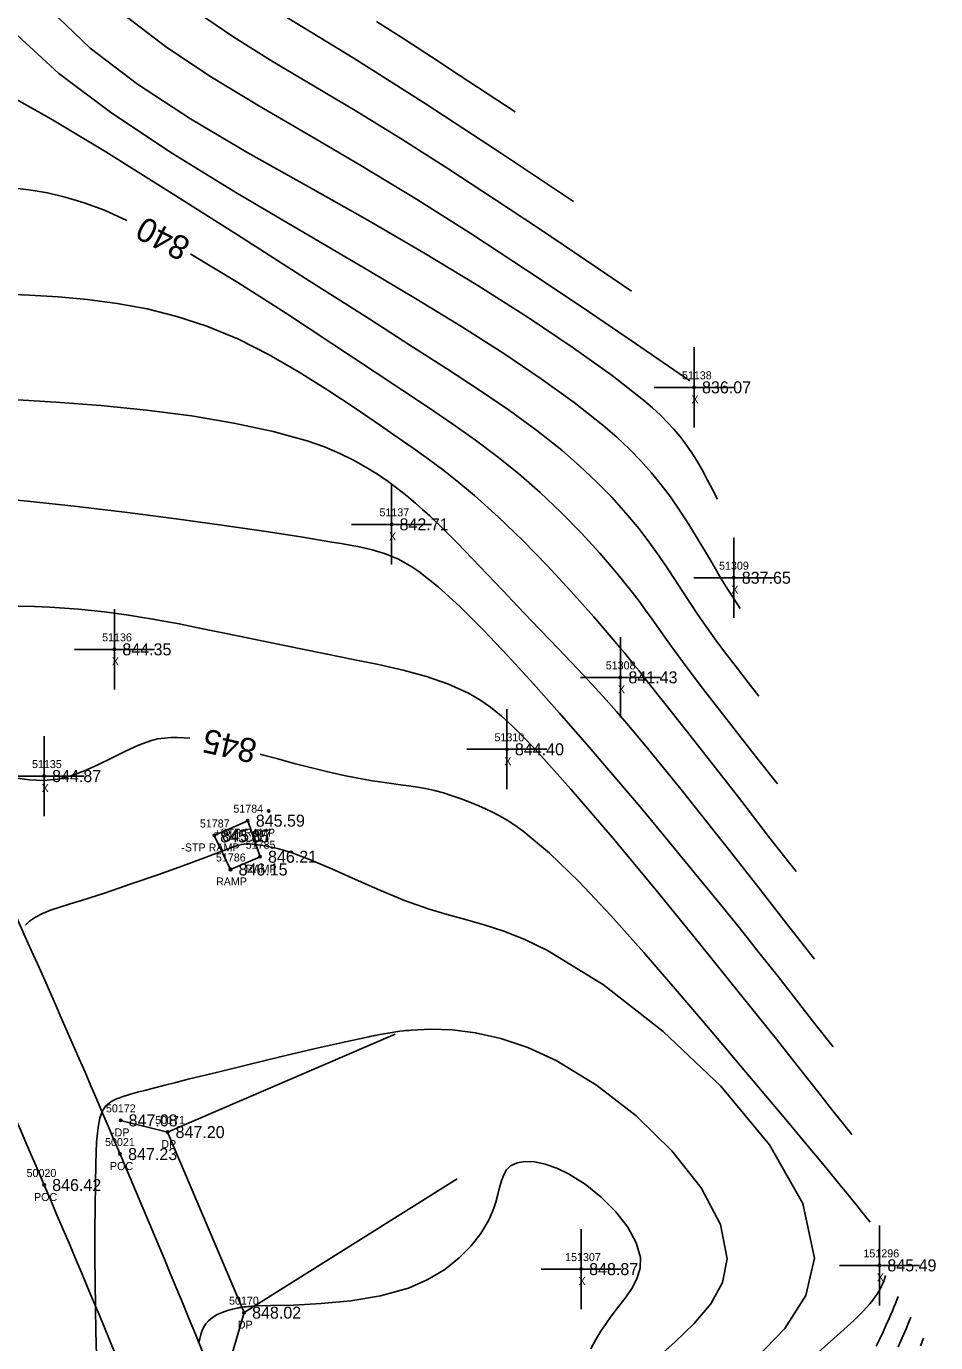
# Model space of a CAD drawing. Extents: x 1378535 to 1380697, y 997729 to 1000024.
# Drawn here: x 1380499.1 to 1380612.8, y 998055.6 to 998220.1 of the extents above; entities that cross this region are included whole.
import ezdxf

# ---------------------------------------------------------------- set-up
doc = ezdxf.new("R2010")
doc.units = 0
for name, color, linetype in [('RD_DTM_BkLn1', 7, 'Continuous'), ('RD_DTM_Major1', 7, 'Continuous'), ('RD_DTM_Major1_Lbl', 7, 'Continuous'), ('RD_DTM_Minor1', 7, 'Continuous'), ('RD_EX_Conc', 7, 'Continuous'), ('RD_EX_Conc_txCode', 7, 'Continuous'), ('RD_EX_Driveway', 7, 'Continuous'), ('RD_EX_Driveway_txCode', 7, 'Continuous'), ('RD_EX_Misc', 7, 'Continuous'), ('RD_EX_Misc_txCode', 7, 'Continuous'), ('RD_EX_Road', 7, 'Continuous'), ('RD_EX_Road_txCode', 7, 'Continuous'), ('RD_EX_TX_Conc_ELEV', 7, 'Continuous'), ('RD_EX_TX_Driveway_ELEV', 7, 'Continuous'), ('RD_EX_TX_Misc_ELEV', 7, 'Continuous'), ('RD_EX_TX_Road_ELEV', 7, 'Continuous'), ('RD_HC_Survey_ELEV', 7, 'Continuous'), ('RD_HC_Survey_txCode', 7, 'Continuous'), ('RD_SMD_Locator', 7, 'Continuous')]:
    doc.layers.add(name, color=color, linetype=linetype)

msp = doc.modelspace()

# ---------------------------------------------------------------- linework, layer by layer
at = {"layer": 'RD_DTM_BkLn1'}
msp.add_spline([(1380561.34, 997899.22), (1380543.7, 997960.78), (1380525.01, 998016.6), (1380501.32, 998075.31), (1380476.75, 998129.12), (1380448.82, 998181.2), (1380418.35, 998233.12), (1380383.22, 998285.15), (1380349.47, 998331.42), (1380310.82, 998378.03), (1380271.62, 998420.47), (1380231.53, 998459.85)], degree=3, dxfattribs=at)
at = {"layer": 'RD_DTM_Major1'}
for points in [[(1380574.74, 998187.02), (1380569.04, 998190.88), (1380563.34, 998194.72), (1380557.63, 998198.52), (1380551.91, 998202.25), (1380546.17, 998205.9), (1380540.4, 998209.45), (1380529.96, 998215.67), (1380525.04, 998218.73), (1380520.48, 998221.81), (1380516.43, 998224.95), (1380513.01, 998228.2), (1380511.04, 998230.55), (1380509.34, 998232.92), (1380507.81, 998235.26), (1380506.34, 998237.51), (1380504.84, 998239.63), (1380503.2, 998241.56), (1380501.41, 998243.21), (1380499.4, 998244.7), (1380497.22, 998246.12), (1380495.89, 998246.92)], [(1380511.64, 998195.83), (1380508.87, 998197.12), (1380506.32, 998198.06), (1380503.96, 998198.77), (1380501.75, 998199.28), (1380499.68, 998199.64), (1380497.71, 998199.88)], [(1380592.98, 998125.44), (1380590.54, 998128.53), (1380588.15, 998131.58), (1380585.83, 998134.55), (1380583.63, 998137.41), (1380581.58, 998140.11), (1380579.74, 998142.62), (1380578.89, 998143.79), (1380577.3, 998146.04), (1380576.5, 998147.14), (1380575.68, 998148.25), (1380574.81, 998149.39), (1380572.91, 998151.76), (1380570.77, 998154.25), (1380568.43, 998156.8), (1380565.93, 998159.35), (1380563.31, 998161.84), (1380560.59, 998164.23), (1380557.96, 998166.36), (1380555.24, 998168.39), (1380552.39, 998170.4), (1380549.38, 998172.45), (1380546.15, 998174.59), (1380542.68, 998176.88), (1380537.27, 998180.48), (1380531.48, 998184.29), (1380525.53, 998188.09), (1380519.64, 998191.64), (1380519.6, 998191.66)], [(1380519.54, 998131.13), (1380518.82, 998131.21), (1380517.98, 998131.25), (1380517.16, 998131.24), (1380516.35, 998131.17), (1380515.54, 998131.05), (1380514.72, 998130.85), (1380513.12, 998130.29), (1380511.48, 998129.54), (1380509.8, 998128.7), (1380508.09, 998127.84), (1380506.38, 998127.06), (1380504.66, 998126.43), (1380503.83, 998126.21), (1380502.98, 998126.04), (1380502.13, 998125.93), (1380501.27, 998125.88), (1380500.38, 998125.89), (1380499.47, 998125.95), (1380497.66, 998126.21)], [(1380604.58, 998070.65), (1380603.5, 998072), (1380602.94, 998072.7), (1380602.34, 998073.45), (1380601.69, 998074.24), (1380600.99, 998075.1), (1380599.01, 998077.51), (1380596.67, 998080.33), (1380594.01, 998083.51), (1380591.08, 998087), (1380587.91, 998090.76), (1380584.55, 998094.72), (1380580.46, 998099.53), (1380576.29, 998104.35), (1380572.16, 998108.97), (1380568.18, 998113.18), (1380564.5, 998116.77), (1380561.21, 998119.53), (1380560.17, 998120.28), (1380559.19, 998120.91), (1380558.25, 998121.45), (1380557.36, 998121.91), (1380556.49, 998122.32), (1380555.64, 998122.69), (1380554.53, 998123.15), (1380553.43, 998123.57), (1380552.33, 998123.95), (1380551.23, 998124.3), (1380550.12, 998124.59), (1380548.99, 998124.84), (1380547.97, 998125.03), (1380546.92, 998125.19), (1380545.84, 998125.33), (1380544.72, 998125.48), (1380543.56, 998125.64), (1380542.35, 998125.83), (1380540.53, 998126.15), (1380538.61, 998126.54), (1380536.63, 998126.99), (1380534.61, 998127.48), (1380532.56, 998128), (1380530.52, 998128.55), (1380528.57, 998129.08), (1380528.31, 998129.15)], [(1380606.49, 998063.99), (1380606.41, 998063.71), (1380606.36, 998063.56), (1380606.31, 998063.41), (1380606.26, 998063.27), (1380606.2, 998063.11), (1380606.09, 998062.85), (1380605.96, 998062.58), (1380605.81, 998062.28), (1380605.62, 998061.97), (1380605.41, 998061.64), (1380605.16, 998061.28), (1380604.86, 998060.88), (1380604.51, 998060.46), (1380604.11, 998060), (1380603.65, 998059.5), (1380603.13, 998058.96), (1380602.54, 998058.38), (1380599.63, 998055.74), (1380595.93, 998052.52)]]:
    msp.add_lwpolyline(points, dxfattribs=at)
at = {"layer": 'RD_DTM_Minor1'}
for points in [[(1380585.47, 998161), (1380584.87, 998162.21), (1380584.25, 998163.4), (1380583.61, 998164.59), (1380582.94, 998165.76), (1380582.21, 998166.92), (1380581.42, 998168.04), (1380580.76, 998168.9), (1380580.04, 998169.75), (1380579.25, 998170.61), (1380578.36, 998171.5), (1380577.36, 998172.42), (1380576.23, 998173.39), (1380572.33, 998176.46), (1380567.46, 998179.93), (1380561.81, 998183.71), (1380555.53, 998187.7), (1380548.79, 998191.78), (1380541.77, 998195.87), (1380534.23, 998200.11), (1380526.77, 998204.31), (1380519.61, 998208.54), (1380512.97, 998212.88), (1380507.05, 998217.39), (1380502.08, 998222.16)], [(1380582.01, 998175.82), (1380575.23, 998180.47), (1380568.44, 998185.09), (1380561.62, 998189.65), (1380554.77, 998194.13), (1380547.87, 998198.5), (1380540.91, 998202.73), (1380534.52, 998206.46), (1380528.24, 998210.12), (1380522.23, 998213.76), (1380516.67, 998217.44), (1380511.72, 998221.22)], [(1380567.47, 998198.22), (1380562.86, 998201.3), (1380558.25, 998204.36), (1380553.66, 998207.39), (1380549.07, 998210.38), (1380544.49, 998213.31), (1380539.93, 998216.16), (1380535.79, 998218.69), (1380531.75, 998221.17)], [(1380560.2, 998209.42), (1380556.69, 998211.72), (1380553.2, 998214.01), (1380549.73, 998216.28), (1380546.28, 998218.52), (1380542.88, 998220.72)], [(1380588.33, 998147.35), (1380587.57, 998148.52), (1380587.18, 998149.12), (1380586.79, 998149.74), (1380586.38, 998150.4), (1380585.96, 998151.08), (1380585.06, 998152.59), (1380584.1, 998154.22), (1380583.07, 998155.95), (1380581.97, 998157.73), (1380580.82, 998159.53), (1380579.6, 998161.29), (1380578.45, 998162.82), (1380577.23, 998164.32), (1380575.91, 998165.8), (1380574.48, 998167.27), (1380572.9, 998168.76), (1380571.15, 998170.28), (1380567.58, 998173.09), (1380563.45, 998176.07), (1380558.77, 998179.21), (1380553.6, 998182.51), (1380547.95, 998185.97), (1380541.87, 998189.59), (1380533.79, 998194.32), (1380525.49, 998199.23), (1380517.35, 998204.23), (1380509.78, 998209.26), (1380503.16, 998214.22), (1380497.9, 998219.04)], [(1380590.65, 998136.4), (1380589.31, 998138.12), (1380587.97, 998139.84), (1380586.66, 998141.56), (1380585.38, 998143.27), (1380584.15, 998144.97), (1380582.97, 998146.66), (1380582.01, 998148.11), (1380581.07, 998149.55), (1380580.14, 998150.99), (1380579.2, 998152.44), (1380578.21, 998153.89), (1380577.17, 998155.36), (1380575.68, 998157.31), (1380574.04, 998159.27), (1380572.26, 998161.25), (1380570.33, 998163.22), (1380568.25, 998165.19), (1380566.01, 998167.13), (1380562.91, 998169.59), (1380559.5, 998172.08), (1380555.74, 998174.64), (1380551.6, 998177.36), (1380547.04, 998180.28), (1380542.01, 998183.49), (1380534, 998188.61), (1380525.49, 998194.05), (1380516.99, 998199.44), (1380509.04, 998204.4), (1380502.17, 998208.54), (1380496.91, 998211.48)], [(1380595.3, 998114.48), (1380591.88, 998118.88), (1380588.51, 998123.23), (1380585.22, 998127.45), (1380582.06, 998131.49), (1380579.07, 998135.29), (1380576.29, 998138.79), (1380575.68, 998139.55), (1380575.08, 998140.29), (1380574.48, 998141.03), (1380573.89, 998141.76), (1380573.28, 998142.5), (1380572.66, 998143.24), (1380570.02, 998146.33), (1380567.17, 998149.52), (1380564.19, 998152.72), (1380561.14, 998155.84), (1380558.08, 998158.79), (1380555.1, 998161.48), (1380553.17, 998163.09), (1380551.27, 998164.59), (1380549.37, 998166.01), (1380547.44, 998167.4), (1380545.44, 998168.78), (1380543.36, 998170.22), (1380540.18, 998172.39), (1380536.77, 998174.65), (1380533.19, 998176.9), (1380529.45, 998179.04), (1380525.59, 998180.99), (1380521.64, 998182.64), (1380517.92, 998183.86), (1380514.18, 998184.79), (1380510.44, 998185.47), (1380506.72, 998185.96), (1380503.06, 998186.29), (1380499.47, 998186.5), (1380496.44, 998186.64)], [(1380597.62, 998103.52), (1380594.11, 998108.01), (1380590.65, 998112.43), (1380587.3, 998116.7), (1380584.1, 998120.75), (1380581.1, 998124.51), (1380578.37, 998127.9), (1380576.89, 998129.7), (1380575.49, 998131.38), (1380574.16, 998132.97), (1380572.85, 998134.47), (1380571.56, 998135.94), (1380570.25, 998137.38), (1380568.74, 998139.02), (1380567.17, 998140.68), (1380565.57, 998142.36), (1380562.25, 998145.81), (1380560.54, 998147.6), (1380558.64, 998149.61), (1380556.72, 998151.62), (1380554.83, 998153.61), (1380552.98, 998155.52), (1380551.2, 998157.31), (1380549.51, 998158.93), (1380548.62, 998159.74), (1380547.75, 998160.51), (1380546.9, 998161.22), (1380546.05, 998161.9), (1380545.19, 998162.56), (1380544.3, 998163.21), (1380542.97, 998164.12), (1380541.54, 998165.02), (1380539.98, 998165.89), (1380538.26, 998166.73), (1380536.35, 998167.54), (1380534.21, 998168.3), (1380529.93, 998169.49), (1380525.04, 998170.53), (1380519.72, 998171.41), (1380514.13, 998172.14), (1380508.42, 998172.72), (1380502.77, 998173.15), (1380498.04, 998173.43)], [(1380599.94, 998092.57), (1380597.67, 998095.47), (1380595.38, 998098.39), (1380593.05, 998101.35), (1380590.67, 998104.35), (1380588.22, 998107.43), (1380585.68, 998110.58), (1380582.58, 998114.38), (1380579.37, 998118.29), (1380576.05, 998122.26), (1380572.65, 998126.28), (1380569.2, 998130.3), (1380565.72, 998134.29), (1380562.48, 998137.94), (1380559.29, 998141.44), (1380556.21, 998144.69), (1380553.29, 998147.59), (1380550.58, 998150.05), (1380548.16, 998151.96), (1380547.26, 998152.57), (1380546.41, 998153.08), (1380545.59, 998153.51), (1380544.78, 998153.87), (1380543.98, 998154.18), (1380543.17, 998154.44), (1380542.33, 998154.68), (1380541.46, 998154.89), (1380540.54, 998155.08), (1380539.54, 998155.27), (1380538.46, 998155.46), (1380537.27, 998155.66), (1380533.42, 998156.29), (1380528.79, 998157), (1380523.54, 998157.77), (1380517.8, 998158.56), (1380511.73, 998159.35), (1380505.45, 998160.1), (1380499.22, 998160.77), (1380493.14, 998161.35)], [(1380602.26, 998081.61), (1380599.59, 998085), (1380598.15, 998086.84), (1380596.58, 998088.83), (1380594.83, 998091.04), (1380592.86, 998093.52), (1380588.38, 998099.13), (1380583.24, 998105.5), (1380577.77, 998112.19), (1380572.31, 998118.76), (1380567.17, 998124.77), (1380562.68, 998129.77), (1380561.17, 998131.35), (1380559.77, 998132.74), (1380558.43, 998133.96), (1380557.1, 998135.02), (1380555.76, 998135.95), (1380554.34, 998136.76), (1380551.86, 998137.89), (1380549.13, 998138.84), (1380546.21, 998139.64), (1380543.13, 998140.35), (1380539.95, 998141), (1380536.69, 998141.64), (1380533.41, 998142.3), (1380530.16, 998142.97), (1380523.88, 998144.27), (1380520.94, 998144.87), (1380518.2, 998145.42), (1380516.51, 998145.74), (1380514.91, 998146.03), (1380513.36, 998146.29), (1380511.85, 998146.53), (1380510.35, 998146.74), (1380508.85, 998146.93), (1380507.24, 998147.11), (1380505.59, 998147.27), (1380503.86, 998147.4), (1380502.04, 998147.51), (1380500.11, 998147.6), (1380498.06, 998147.66)], [(1380590.23, 998053.59), (1380593.91, 998057.37), (1380596.53, 998061.52), (1380597.61, 998066.15), (1380596.15, 998072.99), (1380591.97, 998080.33), (1380585.89, 998087.67), (1380578.7, 998094.5), (1380571.22, 998100.31), (1380564.25, 998104.62), (1380561.4, 998105.99), (1380558.77, 998107.02), (1380556.32, 998107.82), (1380553.99, 998108.48), (1380551.71, 998109.1), (1380549.44, 998109.77), (1380546.36, 998110.87), (1380543.27, 998112.14), (1380540.25, 998113.47), (1380537.36, 998114.77), (1380534.68, 998115.92), (1380532.31, 998116.82), (1380531.37, 998117.12), (1380530.5, 998117.36), (1380529.71, 998117.54), (1380528.99, 998117.68), (1380528.35, 998117.78), (1380527.78, 998117.86), (1380527.36, 998117.9), (1380526.99, 998117.93), (1380526.64, 998117.93), (1380526.31, 998117.91), (1380525.97, 998117.86), (1380525.63, 998117.78), (1380525.36, 998117.71), (1380525.07, 998117.61), (1380524.75, 998117.49), (1380524.39, 998117.35), (1380523.99, 998117.19), (1380523.52, 998117.01), (1380521.38, 998116.2), (1380518.64, 998115.2), (1380515.51, 998114.08), (1380512.21, 998112.93), (1380508.97, 998111.83), (1380505.99, 998110.88), (1380504.55, 998110.44), (1380503.26, 998110.04), (1380502.1, 998109.65), (1380501.1, 998109.25), (1380500.23, 998108.8), (1380499.5, 998108.29), (1380499.32, 998108.13), (1380499.15, 998107.96), (1380498.99, 998107.78)], [(1380577.63, 998053.43), (1380580.15, 998055.67), (1380582.59, 998057.99), (1380584.66, 998060.45), (1380586.12, 998063.12), (1380586.71, 998066.07), (1380585.86, 998070.36), (1380583.43, 998074.95), (1380579.78, 998079.57), (1380575.3, 998083.95), (1380570.36, 998087.8), (1380565.33, 998090.88), (1380561.79, 998092.5), (1380558.42, 998093.62), (1380555.25, 998094.33), (1380552.31, 998094.69), (1380549.61, 998094.78), (1380547.18, 998094.66), (1380546.94, 998094.64), (1380546.7, 998094.62), (1380546.47, 998094.6), (1380546.24, 998094.57), (1380545.79, 998094.52), (1380545.29, 998094.45), (1380544.8, 998094.38), (1380544.3, 998094.3), (1380543.8, 998094.21), (1380543.28, 998094.11), (1380542.74, 998094.01), (1380542.6, 998093.98), (1380542.47, 998093.96), (1380542.19, 998093.9), (1380541.9, 998093.84), (1380538.61, 998093.14), (1380534.84, 998092.28), (1380530.81, 998091.33), (1380526.74, 998090.35), (1380522.84, 998089.39), (1380519.33, 998088.52), (1380517.79, 998088.14), (1380516.4, 998087.79), (1380515.14, 998087.47), (1380514.01, 998087.17), (1380513, 998086.9), (1380512.1, 998086.65), (1380511.62, 998086.51), (1380511.17, 998086.37), (1380510.76, 998086.22), (1380510.38, 998086.07), (1380510.04, 998085.91), (1380509.72, 998085.74), (1380509.48, 998085.57), (1380509.25, 998085.39), (1380509.04, 998085.19), (1380508.86, 998084.96), (1380508.69, 998084.69), (1380508.54, 998084.39), (1380508.29, 998083.68), (1380508.11, 998082.81), (1380507.98, 998081.8), (1380507.88, 998080.65), (1380507.82, 998079.38), (1380507.78, 998077.99), (1380507.72, 998075.4), (1380507.69, 998072.57), (1380507.67, 998069.55), (1380507.67, 998066.41), (1380507.69, 998063.21), (1380507.73, 998060), (1380507.77, 998057.02), (1380507.84, 998054.07)], [(1380569.64, 998054.83), (1380570.28, 998055.99), (1380570.91, 998057.04), (1380571.55, 998058.01), (1380572.2, 998058.92), (1380573.15, 998060.16), (1380574.05, 998061.35), (1380574.85, 998062.52), (1380575.46, 998063.71), (1380575.82, 998064.93), (1380575.86, 998066.24), (1380575.34, 998068.09), (1380574.27, 998070.03), (1380572.77, 998071.96), (1380570.95, 998073.79), (1380568.95, 998075.4), (1380566.88, 998076.71), (1380565.39, 998077.43), (1380563.96, 998077.93), (1380562.64, 998078.2), (1380561.45, 998078.26), (1380560.44, 998078.1), (1380559.63, 998077.71), (1380559.13, 998077.22), (1380558.76, 998076.59), (1380558.48, 998075.85), (1380558.25, 998075.02), (1380558.02, 998074.12), (1380557.77, 998073.18), (1380557.65, 998072.8), (1380557.51, 998072.4), (1380557.36, 998072.01), (1380557.19, 998071.61), (1380557.01, 998071.2), (1380556.8, 998070.79), (1380555.89, 998069.27), (1380554.7, 998067.71), (1380553.21, 998066.2), (1380551.41, 998064.77), (1380549.29, 998063.5), (1380546.84, 998062.44), (1380543.37, 998061.47), (1380539.64, 998060.85), (1380535.93, 998060.49), (1380532.51, 998060.31), (1380529.66, 998060.24), (1380527.65, 998060.21), (1380527.38, 998060.18), (1380527.11, 998060.15), (1380526.83, 998060.13), (1380526.56, 998060.1), (1380526.29, 998060.07), (1380526.02, 998060.05), (1380525.93, 998060.03), (1380525.84, 998060.01), (1380525.75, 998060), (1380525.65, 998059.98), (1380525.55, 998059.96), (1380525.45, 998059.94), (1380524.86, 998059.8), (1380524.22, 998059.63), (1380523.57, 998059.4), (1380522.94, 998059.12), (1380522.35, 998058.77), (1380521.84, 998058.34), (1380521.54, 998057.98), (1380521.28, 998057.58), (1380521.07, 998057.14), (1380520.9, 998056.64), (1380520.76, 998056.11), (1380520.63, 998055.52)], [(1380608.07, 998061.39), (1380607.72, 998060.5), (1380607.54, 998060.04), (1380607.35, 998059.58), (1380607.15, 998059.12), (1380606.95, 998058.64), (1380606.58, 998057.82), (1380606.19, 998056.98), (1380605.76, 998056.1), (1380605.3, 998055.18)], [(1380609.65, 998058.79), (1380609.36, 998058.07), (1380609.06, 998057.34), (1380608.75, 998056.6), (1380608.42, 998055.85), (1380608.07, 998055.07)], [(1380611.23, 998056.19), (1380610.85, 998055.21)]]:
    msp.add_lwpolyline(points, dxfattribs=at)
at = {"layer": 'RD_EX_Conc'}
msp.add_lwpolyline([(1380526.77, 998120.84), (1380528.3, 998116.33), (1380524.61, 998114.74), (1380522.58, 998118.99), (1380526.77, 998120.84)], dxfattribs=at)
at = {"layer": 'RD_EX_Driveway'}
for p, q in [((1380516.74, 998081.93), (1380545.19, 998094.15)), ((1380526.31, 998059.36), (1380552.96, 998076.07))]:
    msp.add_line(p, q, dxfattribs=at)
msp.add_lwpolyline([(1380523.68, 998050.38), (1380526.31, 998059.36), (1380516.74, 998081.93), (1380510.87, 998083.39)], dxfattribs=at)
at = {"layer": 'RD_EX_Misc'}
for p, q in [((1380582.55, 998169.99), (1380582.55, 998179.99)), ((1380577.55, 998174.99), (1380587.55, 998174.99)), ((1380544.74, 998152.87), (1380544.74, 998162.87)), ((1380539.74, 998157.87), (1380549.74, 998157.87)), ((1380587.52, 998146.2), (1380587.52, 998156.2)), ((1380582.52, 998151.2), (1380592.52, 998151.2)), ((1380510.09, 998137.25), (1380510.09, 998147.25)), ((1380573.35, 998133.75), (1380573.35, 998143.75)), ((1380505.09, 998142.25), (1380515.09, 998142.25)), ((1380568.35, 998138.75), (1380578.35, 998138.75)), ((1380559.16, 998124.76), (1380559.16, 998134.76)), ((1380559.16, 998124.76), (1380559.16, 998134.76)), ((1380501.31, 998121.41), (1380501.31, 998131.41)), ((1380554.16, 998129.76), (1380564.16, 998129.76)), ((1380554.16, 998129.76), (1380564.16, 998129.76)), ((1380496.31, 998126.41), (1380506.31, 998126.41)), ((1380568.44, 998059.8), (1380568.44, 998069.8)), ((1380605.72, 998060.27), (1380605.72, 998070.27)), ((1380563.44, 998064.8), (1380573.44, 998064.8)), ((1380600.72, 998065.27), (1380610.72, 998065.27))]:
    msp.add_line(p, q, dxfattribs=at)
at = {"layer": 'RD_EX_Road'}
for points in [[(1380571.28, 997900.85), (1380553.84, 997963.23), (1380535.07, 998018.79), (1380510.81, 998079.18), (1380486.36, 998133.16), (1380458.39, 998185.94), (1380428.11, 998238.22), (1380392.69, 998291.14), (1380357.52, 998337.62), (1380319.37, 998385.16), (1380279.26, 998428.68), (1380239.6, 998468.13), (1380183.37, 998518.83)], [(1380551.89, 997897.33), (1380534.24, 997958.2), (1380514.83, 998013.47), (1380491.08, 998070.75), (1380467.52, 998124.4), (1380439.88, 998176.53), (1380409.17, 998228.12), (1380375.89, 998278.45), (1380340.75, 998326.22), (1380303.33, 998371.14), (1380263.98, 998413.97), (1380224.66, 998452.64), (1380168.71, 998504.79)]]:
    msp.add_spline(points, degree=3, dxfattribs=at)
at = {"layer": 'RD_SMD_Locator'}
for centre in [(1380582.55, 998174.99), (1380544.74, 998157.87), (1380587.52, 998151.2), (1380510.09, 998142.25), (1380573.35, 998138.75), (1380559.16, 998129.76), (1380559.16, 998129.76), (1380501.31, 998126.41), (1380529.39, 998122.06), (1380526.77, 998120.84), (1380522.58, 998118.99), (1380528.3, 998116.33), (1380524.61, 998114.74), (1380510.87, 998083.39), (1380516.74, 998081.93), (1380510.81, 998079.18), (1380501.32, 998075.31), (1380568.44, 998064.8), (1380605.72, 998065.27), (1380526.31, 998059.36)]:
    msp.add_circle(centre, 0.15, dxfattribs=at)

# ---------------------------------------------------------------- texts
at = {"layer": 'RD_DTM_Major1_Lbl'}
for s, rotation, p in [('840', 152.3636, (1380519.81, 998193.34)), ('845', 167.2759, (1380528.09, 998130.9))]:
    msp.add_text(s, height=3, rotation=rotation, dxfattribs=at).set_placement(p)
at = {"layer": 'RD_EX_Conc_txCode'}
for s, p in [('51784', (1380524.97, 998121.84)), ('51787', (1380520.78, 998119.99)), ('+STP RAMP', (1380522.57, 998118.84)), ('-STP RAMP', (1380518.46, 998116.99)), ('51785', (1380526.51, 998117.33)), ('51786', (1380522.79, 998115.74)), ('RAMP', (1380526.5, 998114.33)), ('RAMP', (1380522.8, 998112.74))]:
    msp.add_text(s, height=1, dxfattribs=at).set_placement(p)
at = {"layer": 'RD_EX_Driveway_txCode'}
for s, p in [('50172', (1380509.04, 998084.39)), ('50171', (1380515.19, 998082.93)), ('-DP', (1380509.68, 998081.39)), ('DP', (1380515.96, 998079.93)), ('50170', (1380524.43, 998060.36)), ('DP', (1380525.53, 998057.36))]:
    msp.add_text(s, height=1, dxfattribs=at).set_placement(p)
at = {"layer": 'RD_EX_Misc_txCode'}
for s, p in [('51138', (1380581.04, 998175.99)), ('X', (1380582.23, 998172.99)), ('51137', (1380543.23, 998158.87)), ('X', (1380544.43, 998155.87)), ('51309', (1380585.68, 998152.2)), ('X', (1380587.2, 998149.2)), ('51136', (1380508.56, 998143.25)), ('X', (1380509.78, 998140.25)), ('51308', (1380571.52, 998139.75)), ('X', (1380573.04, 998136.75)), ('51310', (1380557.61, 998130.76)), ('51310', (1380557.61, 998130.76)), ('51310', (1380557.61, 998130.76)), ('51135', (1380499.8, 998127.41)), ('X', (1380558.84, 998127.76)), ('X', (1380558.84, 998127.76)), ('X', (1380558.84, 998127.76)), ('X', (1380500.99, 998124.41)), ('151307', (1380566.44, 998065.8)), ('151296', (1380603.73, 998066.27)), ('X', (1380605.4, 998063.27)), ('X', (1380568.12, 998062.8))]:
    msp.add_text(s, height=1, dxfattribs=at).set_placement(p)
at = {"layer": 'RD_EX_Road_txCode'}
for s, p in [('50021', (1380508.93, 998080.18)), ('POC', (1380509.54, 998077.18))]:
    msp.add_text(s, height=1, dxfattribs=at).set_placement(p)
at = {"layer": 'RD_EX_TX_Conc_ELEV'}
for s, p in [('845.59', (1380527.77, 998120.09)), ('845.87', (1380523.58, 998118.24)), ('846.21', (1380529.3, 998115.58)), ('846.15', (1380525.61, 998113.99))]:
    msp.add_text(s, height=1.5, dxfattribs=at).set_placement(p)
at = {"layer": 'RD_EX_TX_Driveway_ELEV'}
for s, p in [('845.85', (1380523.32, 998118.12)), ('847.08', (1380511.87, 998082.64)), ('847.20', (1380517.74, 998081.18)), ('848.02', (1380527.31, 998058.61))]:
    msp.add_text(s, height=1.5, dxfattribs=at).set_placement(p)
at = {"layer": 'RD_EX_TX_Misc_ELEV'}
for s, p in [('836.07', (1380583.55, 998174.24)), ('842.71', (1380545.74, 998157.12)), ('837.65', (1380588.52, 998150.45)), ('844.35', (1380511.09, 998141.5)), ('841.43', (1380574.35, 998138)), ('844.40', (1380560.16, 998129.01)), ('844.40', (1380560.16, 998129.01)), ('844.40', (1380560.16, 998129.01)), ('844.87', (1380502.31, 998125.66)), ('845.49', (1380606.72, 998064.52)), ('848.87', (1380569.44, 998064.05))]:
    msp.add_text(s, height=1.5, dxfattribs=at).set_placement(p)
at = {"layer": 'RD_EX_TX_Road_ELEV'}
msp.add_text('847.23', height=1.5, dxfattribs=at).set_placement((1380511.81, 998078.43))
at = {"layer": 'RD_HC_Survey_ELEV'}
msp.add_text('846.42', height=1.5, dxfattribs=at).set_placement((1380502.32, 998074.56))
at = {"layer": 'RD_HC_Survey_txCode'}
for s, p in [('50020', (1380499.12, 998076.31)), ('POC', (1380500.05, 998073.31))]:
    msp.add_text(s, height=1, dxfattribs=at).set_placement(p)

doc.saveas('drawing.dxf')
